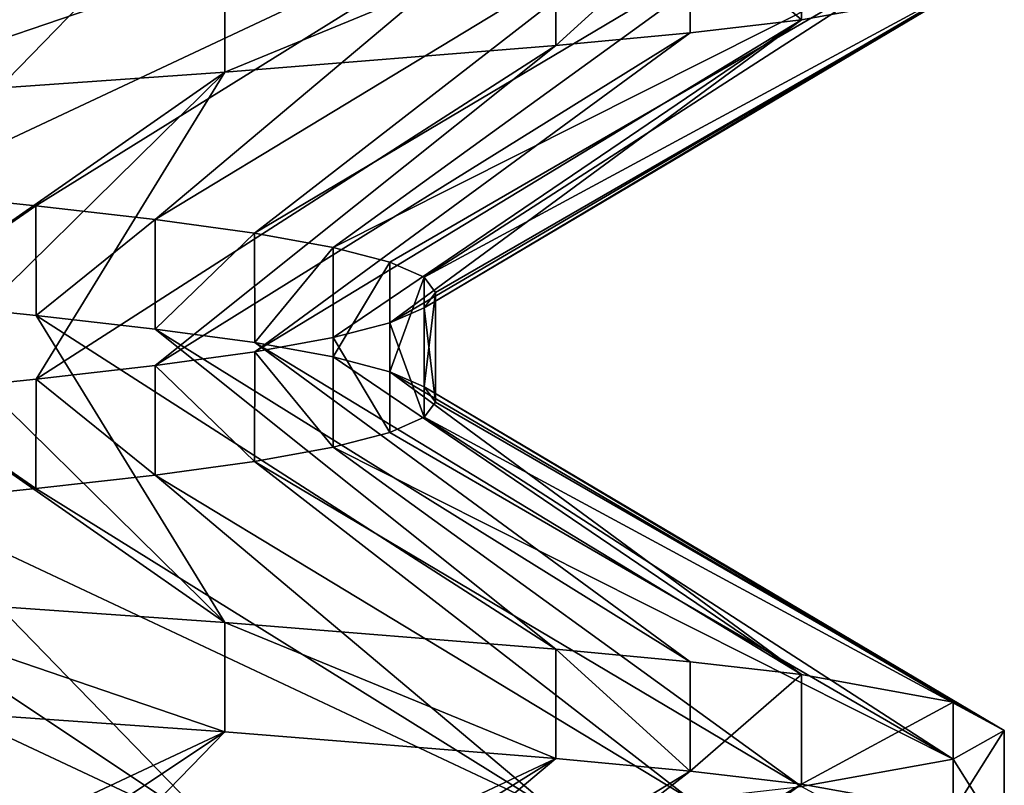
# Model space of a CAD drawing. Header units: inches. Extents: x -4.64 to 4.64, y -1.42 to 0.49.
# Tile 601 of 608: x 4.3099 to 4.345, y 0.3729 to 0.4002. Entities that reach past the tile are written whole.
import ezdxf

# ---------------------------------------------------------------- set-up
doc = ezdxf.new("R2010")
doc.units = ezdxf.units.IN
doc.header["$LTSCALE"] = 65.185185
doc.header["$MEASUREMENT"] = 0
for name, color, linetype in [('110', 7, 'CONTINUOUS'), ('112', 7, 'CONTINUOUS'), ('114', 7, 'CONTINUOUS'), ('264', 7, 'CONTINUOUS'), ('346', 7, 'CONTINUOUS'), ('364', 7, 'CONTINUOUS'), ('366', 7, 'CONTINUOUS'), ('368', 7, 'CONTINUOUS'), ('501', 7, 'CONTINUOUS'), ('92', 7, 'CONTINUOUS')]:
    doc.layers.add(name, color=color, linetype=linetype)

msp = doc.modelspace()

# ---------------------------------------------------------------- linework, layer by layer
at = {"layer": '110', "color": 7, "linetype": 'CONTINUOUS', "true_color": 0x969696}
for points in [[(4.317177, 0.374767, 8.557827), (4.30278, 0.375775, 8.546011), (4.302781, 0.379679, 8.546012), (4.317177, 0.374767, 8.557827)], [(4.317178, 0.378672, 8.557827), (4.317177, 0.374767, 8.557827), (4.302781, 0.379679, 8.546012), (4.317178, 0.378672, 8.557827)], [(4.328989, 0.373812, 8.57222), (4.317177, 0.374767, 8.557827), (4.317178, 0.378672, 8.557827), (4.328989, 0.373812, 8.57222)], [(4.32899, 0.377719, 8.572221), (4.328989, 0.373812, 8.57222), (4.317178, 0.378672, 8.557827), (4.32899, 0.377719, 8.572221)], [(4.333783, 0.373359, 8.580217), (4.328989, 0.373812, 8.57222), (4.32899, 0.377719, 8.572221), (4.333783, 0.373359, 8.580217)], [(4.333783, 0.377266, 8.580218), (4.333783, 0.373359, 8.580217), (4.32899, 0.377719, 8.572221), (4.333783, 0.377266, 8.580218)], [(4.337766, 0.376806, 8.58864), (4.333783, 0.373359, 8.580217), (4.333783, 0.377266, 8.580218), (4.337766, 0.376806, 8.58864)], [(4.337766, 0.3729, 8.58864), (4.333783, 0.373359, 8.580217), (4.337766, 0.376806, 8.58864), (4.337766, 0.3729, 8.58864)], [(4.343174, 0.375827, 8.606463), (4.337766, 0.3729, 8.58864), (4.337766, 0.376806, 8.58864), (4.343174, 0.375827, 8.606463)], [(4.343174, 0.371923, 8.606465), (4.337766, 0.3729, 8.58864), (4.343174, 0.375827, 8.606463), (4.343174, 0.371923, 8.606465)], [(4.345, 0.374813, 8.624999), (4.343174, 0.371923, 8.606465), (4.343174, 0.375827, 8.606463), (4.345, 0.374813, 8.624999)], [(4.345, 0.370906, 8.625001), (4.343174, 0.371923, 8.606465), (4.345, 0.374813, 8.624999), (4.345, 0.370906, 8.625001)], [(4.343174, 0.373795, 8.643535), (4.345, 0.370906, 8.625001), (4.345, 0.374813, 8.624999), (4.343174, 0.373795, 8.643535)], [(4.337766, 0.372819, 8.66136), (4.343174, 0.369892, 8.643537), (4.343174, 0.373795, 8.643535), (4.337766, 0.372819, 8.66136)], [(4.343174, 0.369892, 8.643537), (4.345, 0.370906, 8.625001), (4.343174, 0.373795, 8.643535), (4.343174, 0.369892, 8.643537)]]:
    msp.add_3dface(points, dxfattribs=at)
at = {"layer": '112', "color": 7, "linetype": 'CONTINUOUS', "true_color": 0x969696}
for points in [[(4.317178, 0.378672, 8.557827), (4.302781, 0.379679, 8.546012), (4.299992, 0.390655, 8.569491), (4.317178, 0.378672, 8.557827)], [(4.30552, 0.390129, 8.57502), (4.317178, 0.378672, 8.557827), (4.299992, 0.390655, 8.569491), (4.30552, 0.390129, 8.57502)], [(4.310442, 0.389622, 8.5811), (4.317178, 0.378672, 8.557827), (4.30552, 0.390129, 8.57502), (4.310442, 0.389622, 8.5811)], [(4.32899, 0.377719, 8.572221), (4.317178, 0.378672, 8.557827), (4.310442, 0.389622, 8.5811), (4.32899, 0.377719, 8.572221)], [(4.314697, 0.389135, 8.587653), (4.32899, 0.377719, 8.572221), (4.310442, 0.389622, 8.5811), (4.314697, 0.389135, 8.587653)], [(4.333783, 0.377266, 8.580218), (4.32899, 0.377719, 8.572221), (4.314697, 0.389135, 8.587653), (4.333783, 0.377266, 8.580218)], [(4.318247, 0.388649, 8.594622), (4.333783, 0.377266, 8.580218), (4.314697, 0.389135, 8.587653), (4.318247, 0.388649, 8.594622)], [(4.337766, 0.376806, 8.58864), (4.333783, 0.377266, 8.580218), (4.318247, 0.388649, 8.594622), (4.337766, 0.376806, 8.58864)], [(4.321048, 0.388141, 8.601919), (4.337766, 0.376806, 8.58864), (4.318247, 0.388649, 8.594622), (4.321048, 0.388141, 8.601919)], [(4.323071, 0.387612, 8.609473), (4.337766, 0.376806, 8.58864), (4.321048, 0.388141, 8.601919), (4.323071, 0.387612, 8.609473)], [(4.343174, 0.375827, 8.606463), (4.337766, 0.376806, 8.58864), (4.323071, 0.387612, 8.609473), (4.343174, 0.375827, 8.606463)], [(4.324294, 0.387073, 8.617195), (4.343174, 0.375827, 8.606463), (4.323071, 0.387612, 8.609473), (4.324294, 0.387073, 8.617195)], [(4.345, 0.374813, 8.624999), (4.343174, 0.375827, 8.606463), (4.324294, 0.387073, 8.617195), (4.345, 0.374813, 8.624999)], [(4.324703, 0.386531, 8.625006), (4.345, 0.374813, 8.624999), (4.324294, 0.387073, 8.617195), (4.324703, 0.386531, 8.625006)], [(4.324292, 0.385985, 8.632816), (4.345, 0.374813, 8.624999), (4.324703, 0.386531, 8.625006), (4.324292, 0.385985, 8.632816)], [(4.323069, 0.385447, 8.640538), (4.343174, 0.373795, 8.643535), (4.324292, 0.385985, 8.632816), (4.323069, 0.385447, 8.640538)], [(4.343174, 0.373795, 8.643535), (4.345, 0.374813, 8.624999), (4.324292, 0.385985, 8.632816), (4.343174, 0.373795, 8.643535)], [(4.321044, 0.384921, 8.64809), (4.343174, 0.373795, 8.643535), (4.323069, 0.385447, 8.640538), (4.321044, 0.384921, 8.64809)], [(4.318243, 0.384414, 8.655387), (4.337766, 0.372819, 8.66136), (4.321044, 0.384921, 8.64809), (4.318243, 0.384414, 8.655387)], [(4.337766, 0.372819, 8.66136), (4.343174, 0.373795, 8.643535), (4.321044, 0.384921, 8.64809), (4.337766, 0.372819, 8.66136)], [(4.314693, 0.383927, 8.662354), (4.333783, 0.372359, 8.669783), (4.318243, 0.384414, 8.655387), (4.314693, 0.383927, 8.662354)], [(4.333783, 0.372359, 8.669783), (4.337766, 0.372819, 8.66136), (4.318243, 0.384414, 8.655387), (4.333783, 0.372359, 8.669783)], [(4.310438, 0.383441, 8.668906), (4.328989, 0.371906, 8.67778), (4.314693, 0.383927, 8.662354), (4.310438, 0.383441, 8.668906)], [(4.328989, 0.371906, 8.67778), (4.333783, 0.372359, 8.669783), (4.314693, 0.383927, 8.662354), (4.328989, 0.371906, 8.67778)], [(4.305517, 0.382933, 8.674984), (4.328989, 0.371906, 8.67778), (4.310438, 0.383441, 8.668906), (4.305517, 0.382933, 8.674984)], [(4.299989, 0.382405, 8.680512), (4.317177, 0.370952, 8.692173), (4.305517, 0.382933, 8.674984), (4.299989, 0.382405, 8.680512)], [(4.317177, 0.370952, 8.692173), (4.328989, 0.371906, 8.67778), (4.305517, 0.382933, 8.674984), (4.317177, 0.370952, 8.692173)], [(4.29391, 0.381865, 8.685435), (4.317177, 0.370952, 8.692173), (4.299989, 0.382405, 8.680512), (4.29391, 0.381865, 8.685435)], [(4.30278, 0.369943, 8.703989), (4.317177, 0.370952, 8.692173), (4.29391, 0.381865, 8.685435), (4.30278, 0.369943, 8.703989)]]:
    msp.add_3dface(points, dxfattribs=at)
at = {"layer": '114', "color": 7, "linetype": 'CONTINUOUS', "true_color": 0x969696}
for points in [[(4.30278, 0.407025, 8.546011), (4.317177, 0.406017, 8.557827), (4.29391, 0.395103, 8.564565), (4.30278, 0.407025, 8.546011)], [(4.29391, 0.395103, 8.564565), (4.317177, 0.406017, 8.557827), (4.299989, 0.394564, 8.569488), (4.29391, 0.395103, 8.564565)], [(4.299989, 0.394564, 8.569488), (4.317177, 0.406017, 8.557827), (4.305517, 0.394036, 8.575016), (4.299989, 0.394564, 8.569488)], [(4.317177, 0.406017, 8.557827), (4.328989, 0.405062, 8.57222), (4.305517, 0.394036, 8.575016), (4.317177, 0.406017, 8.557827)], [(4.305517, 0.394036, 8.575016), (4.328989, 0.405062, 8.57222), (4.310438, 0.393528, 8.581094), (4.305517, 0.394036, 8.575016)], [(4.310438, 0.393528, 8.581094), (4.328989, 0.405062, 8.57222), (4.314693, 0.393042, 8.587646), (4.310438, 0.393528, 8.581094)], [(4.328989, 0.405062, 8.57222), (4.333783, 0.404609, 8.580217), (4.314693, 0.393042, 8.587646), (4.328989, 0.405062, 8.57222)], [(4.314693, 0.393042, 8.587646), (4.333783, 0.404609, 8.580217), (4.318243, 0.392555, 8.594613), (4.314693, 0.393042, 8.587646)], [(4.333783, 0.404609, 8.580217), (4.337766, 0.40415, 8.58864), (4.318243, 0.392555, 8.594613), (4.333783, 0.404609, 8.580217)], [(4.318243, 0.392555, 8.594613), (4.337766, 0.40415, 8.58864), (4.321044, 0.392048, 8.60191), (4.318243, 0.392555, 8.594613)], [(4.337766, 0.40415, 8.58864), (4.343174, 0.403173, 8.606465), (4.321044, 0.392048, 8.60191), (4.337766, 0.40415, 8.58864)], [(4.321044, 0.392048, 8.60191), (4.343174, 0.403173, 8.606465), (4.323069, 0.391521, 8.609462), (4.321044, 0.392048, 8.60191)], [(4.323069, 0.391521, 8.609462), (4.343174, 0.403173, 8.606465), (4.324292, 0.390984, 8.617184), (4.323069, 0.391521, 8.609462)], [(4.343174, 0.403173, 8.606465), (4.345, 0.402156, 8.625001), (4.324292, 0.390984, 8.617184), (4.343174, 0.403173, 8.606465)], [(4.324292, 0.390984, 8.617184), (4.345, 0.402156, 8.625001), (4.324703, 0.390438, 8.624994), (4.324292, 0.390984, 8.617184)], [(4.345, 0.402156, 8.625001), (4.343174, 0.401142, 8.643537), (4.324294, 0.389895, 8.632805), (4.345, 0.402156, 8.625001)], [(4.324703, 0.390438, 8.624994), (4.345, 0.402156, 8.625001), (4.324294, 0.389895, 8.632805), (4.324703, 0.390438, 8.624994)], [(4.343174, 0.401142, 8.643537), (4.337766, 0.400163, 8.66136), (4.323071, 0.389356, 8.640527), (4.343174, 0.401142, 8.643537)], [(4.324294, 0.389895, 8.632805), (4.343174, 0.401142, 8.643537), (4.323071, 0.389356, 8.640527), (4.324294, 0.389895, 8.632805)], [(4.337766, 0.400163, 8.66136), (4.333783, 0.399703, 8.669782), (4.318247, 0.38832, 8.655378), (4.337766, 0.400163, 8.66136)], [(4.321048, 0.388828, 8.648081), (4.337766, 0.400163, 8.66136), (4.318247, 0.38832, 8.655378), (4.321048, 0.388828, 8.648081)], [(4.323071, 0.389356, 8.640527), (4.337766, 0.400163, 8.66136), (4.321048, 0.388828, 8.648081), (4.323071, 0.389356, 8.640527)], [(4.333783, 0.399703, 8.669782), (4.32899, 0.399249, 8.677779), (4.314697, 0.387834, 8.662347), (4.333783, 0.399703, 8.669782)], [(4.318247, 0.38832, 8.655378), (4.333783, 0.399703, 8.669782), (4.314697, 0.387834, 8.662347), (4.318247, 0.38832, 8.655378)], [(4.32899, 0.399249, 8.677779), (4.317178, 0.398296, 8.692173), (4.310442, 0.387347, 8.6689), (4.32899, 0.399249, 8.677779)], [(4.314697, 0.387834, 8.662347), (4.32899, 0.399249, 8.677779), (4.310442, 0.387347, 8.6689), (4.314697, 0.387834, 8.662347)], [(4.317178, 0.398296, 8.692173), (4.302781, 0.39729, 8.703988), (4.299992, 0.386313, 8.680509), (4.317178, 0.398296, 8.692173)], [(4.30552, 0.38684, 8.67498), (4.317178, 0.398296, 8.692173), (4.299992, 0.386313, 8.680509), (4.30552, 0.38684, 8.67498)], [(4.310442, 0.387347, 8.6689), (4.317178, 0.398296, 8.692173), (4.30552, 0.38684, 8.67498), (4.310442, 0.387347, 8.6689)], [(4.30278, 0.375775, 8.546011), (4.317177, 0.374767, 8.557827), (4.29391, 0.363853, 8.564565), (4.30278, 0.375775, 8.546011)], [(4.29391, 0.363853, 8.564565), (4.317177, 0.374767, 8.557827), (4.299989, 0.363314, 8.569488), (4.29391, 0.363853, 8.564565)], [(4.299989, 0.363314, 8.569488), (4.317177, 0.374767, 8.557827), (4.305517, 0.362786, 8.575016), (4.299989, 0.363314, 8.569488)], [(4.317177, 0.374767, 8.557827), (4.328989, 0.373812, 8.57222), (4.305517, 0.362786, 8.575016), (4.317177, 0.374767, 8.557827)], [(4.305517, 0.362786, 8.575016), (4.328989, 0.373812, 8.57222), (4.310438, 0.362278, 8.581094), (4.305517, 0.362786, 8.575016)], [(4.310438, 0.362278, 8.581094), (4.328989, 0.373812, 8.57222), (4.314693, 0.361792, 8.587646), (4.310438, 0.362278, 8.581094)], [(4.328989, 0.373812, 8.57222), (4.333783, 0.373359, 8.580217), (4.314693, 0.361792, 8.587646), (4.328989, 0.373812, 8.57222)], [(4.314693, 0.361792, 8.587646), (4.333783, 0.373359, 8.580217), (4.318243, 0.361305, 8.594613), (4.314693, 0.361792, 8.587646)], [(4.333783, 0.373359, 8.580217), (4.337766, 0.3729, 8.58864), (4.318243, 0.361305, 8.594613), (4.333783, 0.373359, 8.580217)], [(4.318243, 0.361305, 8.594613), (4.337766, 0.3729, 8.58864), (4.321044, 0.360798, 8.60191), (4.318243, 0.361305, 8.594613)], [(4.337766, 0.3729, 8.58864), (4.343174, 0.371923, 8.606465), (4.321044, 0.360798, 8.60191), (4.337766, 0.3729, 8.58864)]]:
    msp.add_3dface(points, dxfattribs=at)
at = {"layer": '264', "color": 7, "linetype": 'CONTINUOUS', "true_color": 0x969696}
for points in [[(4.30552, 0.390129, 8.57502), (4.305517, 0.394036, 8.575016), (4.310438, 0.393528, 8.581094), (4.30552, 0.390129, 8.57502)], [(4.310442, 0.389622, 8.5811), (4.30552, 0.390129, 8.57502), (4.310438, 0.393528, 8.581094), (4.310442, 0.389622, 8.5811)], [(4.310442, 0.389622, 8.5811), (4.310438, 0.393528, 8.581094), (4.314693, 0.393042, 8.587646), (4.310442, 0.389622, 8.5811)], [(4.314697, 0.389135, 8.587653), (4.310442, 0.389622, 8.5811), (4.314693, 0.393042, 8.587646), (4.314697, 0.389135, 8.587653)], [(4.314697, 0.389135, 8.587653), (4.314693, 0.393042, 8.587646), (4.318243, 0.392555, 8.594613), (4.314697, 0.389135, 8.587653)], [(4.318247, 0.388649, 8.594622), (4.314697, 0.389135, 8.587653), (4.318243, 0.392555, 8.594613), (4.318247, 0.388649, 8.594622)], [(4.318247, 0.388649, 8.594622), (4.318243, 0.392555, 8.594613), (4.321044, 0.392048, 8.60191), (4.318247, 0.388649, 8.594622)], [(4.321048, 0.388141, 8.601919), (4.318247, 0.388649, 8.594622), (4.321044, 0.392048, 8.60191), (4.321048, 0.388141, 8.601919)], [(4.321048, 0.388141, 8.601919), (4.321044, 0.392048, 8.60191), (4.323069, 0.391521, 8.609462), (4.321048, 0.388141, 8.601919)], [(4.323071, 0.387612, 8.609473), (4.321048, 0.388141, 8.601919), (4.323069, 0.391521, 8.609462), (4.323071, 0.387612, 8.609473)], [(4.323071, 0.387612, 8.609473), (4.323069, 0.391521, 8.609462), (4.324292, 0.390984, 8.617184), (4.323071, 0.387612, 8.609473)], [(4.324294, 0.387073, 8.617195), (4.323071, 0.387612, 8.609473), (4.324292, 0.390984, 8.617184), (4.324294, 0.387073, 8.617195)], [(4.324294, 0.387073, 8.617195), (4.324292, 0.390984, 8.617184), (4.324703, 0.390438, 8.624994), (4.324294, 0.387073, 8.617195)], [(4.324703, 0.386531, 8.625006), (4.324294, 0.387073, 8.617195), (4.324703, 0.390438, 8.624994), (4.324703, 0.386531, 8.625006)], [(4.324703, 0.386531, 8.625006), (4.324703, 0.390438, 8.624994), (4.324294, 0.389895, 8.632805), (4.324703, 0.386531, 8.625006)], [(4.324292, 0.385985, 8.632816), (4.324294, 0.389895, 8.632805), (4.323071, 0.389356, 8.640527), (4.324292, 0.385985, 8.632816)], [(4.324292, 0.385985, 8.632816), (4.324703, 0.386531, 8.625006), (4.324294, 0.389895, 8.632805), (4.324292, 0.385985, 8.632816)], [(4.323069, 0.385447, 8.640538), (4.323071, 0.389356, 8.640527), (4.321048, 0.388828, 8.648081), (4.323069, 0.385447, 8.640538)], [(4.323069, 0.385447, 8.640538), (4.324292, 0.385985, 8.632816), (4.323071, 0.389356, 8.640527), (4.323069, 0.385447, 8.640538)], [(4.321044, 0.384921, 8.64809), (4.321048, 0.388828, 8.648081), (4.318247, 0.38832, 8.655378), (4.321044, 0.384921, 8.64809)], [(4.321044, 0.384921, 8.64809), (4.323069, 0.385447, 8.640538), (4.321048, 0.388828, 8.648081), (4.321044, 0.384921, 8.64809)], [(4.318243, 0.384414, 8.655387), (4.318247, 0.38832, 8.655378), (4.314697, 0.387834, 8.662347), (4.318243, 0.384414, 8.655387)], [(4.318243, 0.384414, 8.655387), (4.321044, 0.384921, 8.64809), (4.318247, 0.38832, 8.655378), (4.318243, 0.384414, 8.655387)], [(4.314693, 0.383927, 8.662354), (4.314697, 0.387834, 8.662347), (4.310442, 0.387347, 8.6689), (4.314693, 0.383927, 8.662354)], [(4.314693, 0.383927, 8.662354), (4.318243, 0.384414, 8.655387), (4.314697, 0.387834, 8.662347), (4.314693, 0.383927, 8.662354)], [(4.310438, 0.383441, 8.668906), (4.310442, 0.387347, 8.6689), (4.30552, 0.38684, 8.67498), (4.310438, 0.383441, 8.668906)], [(4.310438, 0.383441, 8.668906), (4.314693, 0.383927, 8.662354), (4.310442, 0.387347, 8.6689), (4.310438, 0.383441, 8.668906)], [(4.305517, 0.382933, 8.674984), (4.310438, 0.383441, 8.668906), (4.30552, 0.38684, 8.67498), (4.305517, 0.382933, 8.674984)]]:
    msp.add_3dface(points, dxfattribs=at)
at = {"layer": '346', "color": 7, "linetype": 'CONTINUOUS', "true_color": 0x969696}
for points in [[(4.333783, 0.403609, -8.580217), (4.337766, 0.400163, -8.58864), (4.337766, 0.404069, -8.58864), (4.333783, 0.403609, -8.580217)], [(4.337766, 0.400163, -8.58864), (4.343174, 0.401142, -8.606463), (4.337766, 0.404069, -8.58864), (4.337766, 0.400163, -8.58864)], [(4.328989, 0.403156, -8.57222), (4.32899, 0.399249, -8.572221), (4.333783, 0.403609, -8.580217), (4.328989, 0.403156, -8.57222)], [(4.32899, 0.399249, -8.572221), (4.333783, 0.399703, -8.580218), (4.333783, 0.403609, -8.580217), (4.32899, 0.399249, -8.572221)], [(4.333783, 0.399703, -8.580218), (4.337766, 0.400163, -8.58864), (4.333783, 0.403609, -8.580217), (4.333783, 0.399703, -8.580218)], [(4.317177, 0.402202, -8.557827), (4.317178, 0.398296, -8.557827), (4.328989, 0.403156, -8.57222), (4.317177, 0.402202, -8.557827)], [(4.317178, 0.398296, -8.557827), (4.32899, 0.399249, -8.572221), (4.328989, 0.403156, -8.57222), (4.317178, 0.398296, -8.557827)], [(4.30278, 0.401193, -8.546011), (4.302781, 0.39729, -8.546012), (4.317177, 0.402202, -8.557827), (4.30278, 0.401193, -8.546011)], [(4.302781, 0.39729, -8.546012), (4.317178, 0.398296, -8.557827), (4.317177, 0.402202, -8.557827), (4.302781, 0.39729, -8.546012)]]:
    msp.add_3dface(points, dxfattribs=at)
at = {"layer": '364', "color": 7, "linetype": 'CONTINUOUS', "true_color": 0x969696}
for points in [[(4.317177, 0.374767, -8.692173), (4.30278, 0.375775, -8.703989), (4.302781, 0.379679, -8.703988), (4.317177, 0.374767, -8.692173)], [(4.317178, 0.378672, -8.692173), (4.317177, 0.374767, -8.692173), (4.302781, 0.379679, -8.703988), (4.317178, 0.378672, -8.692173)], [(4.328989, 0.373812, -8.67778), (4.317177, 0.374767, -8.692173), (4.317178, 0.378672, -8.692173), (4.328989, 0.373812, -8.67778)], [(4.32899, 0.377719, -8.677779), (4.328989, 0.373812, -8.67778), (4.317178, 0.378672, -8.692173), (4.32899, 0.377719, -8.677779)], [(4.333783, 0.373359, -8.669783), (4.328989, 0.373812, -8.67778), (4.32899, 0.377719, -8.677779), (4.333783, 0.373359, -8.669783)], [(4.333783, 0.377266, -8.669782), (4.333783, 0.373359, -8.669783), (4.32899, 0.377719, -8.677779), (4.333783, 0.377266, -8.669782)], [(4.337766, 0.376806, -8.66136), (4.333783, 0.373359, -8.669783), (4.333783, 0.377266, -8.669782), (4.337766, 0.376806, -8.66136)], [(4.337766, 0.3729, -8.66136), (4.333783, 0.373359, -8.669783), (4.337766, 0.376806, -8.66136), (4.337766, 0.3729, -8.66136)], [(4.343174, 0.375827, -8.643537), (4.337766, 0.3729, -8.66136), (4.337766, 0.376806, -8.66136), (4.343174, 0.375827, -8.643537)], [(4.343174, 0.371923, -8.643535), (4.337766, 0.3729, -8.66136), (4.343174, 0.375827, -8.643537), (4.343174, 0.371923, -8.643535)], [(4.345, 0.374813, -8.625001), (4.343174, 0.371923, -8.643535), (4.343174, 0.375827, -8.643537), (4.345, 0.374813, -8.625001)], [(4.345, 0.370906, -8.624999), (4.343174, 0.371923, -8.643535), (4.345, 0.374813, -8.625001), (4.345, 0.370906, -8.624999)], [(4.343174, 0.373795, -8.606465), (4.345, 0.370906, -8.624999), (4.345, 0.374813, -8.625001), (4.343174, 0.373795, -8.606465)], [(4.337766, 0.372819, -8.58864), (4.343174, 0.369892, -8.606463), (4.343174, 0.373795, -8.606465), (4.337766, 0.372819, -8.58864)], [(4.343174, 0.369892, -8.606463), (4.345, 0.370906, -8.624999), (4.343174, 0.373795, -8.606465), (4.343174, 0.369892, -8.606463)]]:
    msp.add_3dface(points, dxfattribs=at)
at = {"layer": '366', "color": 7, "linetype": 'CONTINUOUS', "true_color": 0x969696}
for points in [[(4.317178, 0.378672, -8.692173), (4.302781, 0.379679, -8.703988), (4.299992, 0.390655, -8.680509), (4.317178, 0.378672, -8.692173)], [(4.30552, 0.390129, -8.67498), (4.317178, 0.378672, -8.692173), (4.299992, 0.390655, -8.680509), (4.30552, 0.390129, -8.67498)], [(4.310442, 0.389622, -8.6689), (4.317178, 0.378672, -8.692173), (4.30552, 0.390129, -8.67498), (4.310442, 0.389622, -8.6689)], [(4.32899, 0.377719, -8.677779), (4.317178, 0.378672, -8.692173), (4.310442, 0.389622, -8.6689), (4.32899, 0.377719, -8.677779)], [(4.314697, 0.389135, -8.662347), (4.32899, 0.377719, -8.677779), (4.310442, 0.389622, -8.6689), (4.314697, 0.389135, -8.662347)], [(4.333783, 0.377266, -8.669782), (4.32899, 0.377719, -8.677779), (4.314697, 0.389135, -8.662347), (4.333783, 0.377266, -8.669782)], [(4.318247, 0.388649, -8.655378), (4.333783, 0.377266, -8.669782), (4.314697, 0.389135, -8.662347), (4.318247, 0.388649, -8.655378)], [(4.337766, 0.376806, -8.66136), (4.333783, 0.377266, -8.669782), (4.318247, 0.388649, -8.655378), (4.337766, 0.376806, -8.66136)], [(4.321048, 0.388141, -8.648081), (4.337766, 0.376806, -8.66136), (4.318247, 0.388649, -8.655378), (4.321048, 0.388141, -8.648081)], [(4.323071, 0.387612, -8.640527), (4.337766, 0.376806, -8.66136), (4.321048, 0.388141, -8.648081), (4.323071, 0.387612, -8.640527)], [(4.343174, 0.375827, -8.643537), (4.337766, 0.376806, -8.66136), (4.323071, 0.387612, -8.640527), (4.343174, 0.375827, -8.643537)], [(4.324294, 0.387073, -8.632805), (4.343174, 0.375827, -8.643537), (4.323071, 0.387612, -8.640527), (4.324294, 0.387073, -8.632805)], [(4.345, 0.374813, -8.625001), (4.343174, 0.375827, -8.643537), (4.324294, 0.387073, -8.632805), (4.345, 0.374813, -8.625001)], [(4.324703, 0.386531, -8.624994), (4.345, 0.374813, -8.625001), (4.324294, 0.387073, -8.632805), (4.324703, 0.386531, -8.624994)], [(4.324292, 0.385985, -8.617184), (4.345, 0.374813, -8.625001), (4.324703, 0.386531, -8.624994), (4.324292, 0.385985, -8.617184)], [(4.323069, 0.385447, -8.609462), (4.343174, 0.373795, -8.606465), (4.324292, 0.385985, -8.617184), (4.323069, 0.385447, -8.609462)], [(4.343174, 0.373795, -8.606465), (4.345, 0.374813, -8.625001), (4.324292, 0.385985, -8.617184), (4.343174, 0.373795, -8.606465)], [(4.321044, 0.384921, -8.60191), (4.343174, 0.373795, -8.606465), (4.323069, 0.385447, -8.609462), (4.321044, 0.384921, -8.60191)], [(4.318243, 0.384414, -8.594613), (4.337766, 0.372819, -8.58864), (4.321044, 0.384921, -8.60191), (4.318243, 0.384414, -8.594613)], [(4.337766, 0.372819, -8.58864), (4.343174, 0.373795, -8.606465), (4.321044, 0.384921, -8.60191), (4.337766, 0.372819, -8.58864)], [(4.314693, 0.383927, -8.587646), (4.333783, 0.372359, -8.580217), (4.318243, 0.384414, -8.594613), (4.314693, 0.383927, -8.587646)], [(4.333783, 0.372359, -8.580217), (4.337766, 0.372819, -8.58864), (4.318243, 0.384414, -8.594613), (4.333783, 0.372359, -8.580217)], [(4.310438, 0.383441, -8.581094), (4.328989, 0.371906, -8.57222), (4.314693, 0.383927, -8.587646), (4.310438, 0.383441, -8.581094)], [(4.328989, 0.371906, -8.57222), (4.333783, 0.372359, -8.580217), (4.314693, 0.383927, -8.587646), (4.328989, 0.371906, -8.57222)], [(4.305517, 0.382933, -8.575016), (4.328989, 0.371906, -8.57222), (4.310438, 0.383441, -8.581094), (4.305517, 0.382933, -8.575016)], [(4.299989, 0.382405, -8.569488), (4.317177, 0.370952, -8.557827), (4.305517, 0.382933, -8.575016), (4.299989, 0.382405, -8.569488)], [(4.317177, 0.370952, -8.557827), (4.328989, 0.371906, -8.57222), (4.305517, 0.382933, -8.575016), (4.317177, 0.370952, -8.557827)], [(4.29391, 0.381865, -8.564565), (4.317177, 0.370952, -8.557827), (4.299989, 0.382405, -8.569488), (4.29391, 0.381865, -8.564565)], [(4.30278, 0.369943, -8.546011), (4.317177, 0.370952, -8.557827), (4.29391, 0.381865, -8.564565), (4.30278, 0.369943, -8.546011)]]:
    msp.add_3dface(points, dxfattribs=at)
at = {"layer": '368', "color": 7, "linetype": 'CONTINUOUS', "true_color": 0x969696}
for points in [[(4.30278, 0.407025, -8.703989), (4.317177, 0.406017, -8.692173), (4.29391, 0.395103, -8.685435), (4.30278, 0.407025, -8.703989)], [(4.29391, 0.395103, -8.685435), (4.317177, 0.406017, -8.692173), (4.299989, 0.394564, -8.680512), (4.29391, 0.395103, -8.685435)], [(4.299989, 0.394564, -8.680512), (4.317177, 0.406017, -8.692173), (4.305517, 0.394036, -8.674984), (4.299989, 0.394564, -8.680512)], [(4.317177, 0.406017, -8.692173), (4.328989, 0.405062, -8.67778), (4.305517, 0.394036, -8.674984), (4.317177, 0.406017, -8.692173)], [(4.305517, 0.394036, -8.674984), (4.328989, 0.405062, -8.67778), (4.310438, 0.393528, -8.668906), (4.305517, 0.394036, -8.674984)], [(4.310438, 0.393528, -8.668906), (4.328989, 0.405062, -8.67778), (4.314693, 0.393042, -8.662354), (4.310438, 0.393528, -8.668906)], [(4.328989, 0.405062, -8.67778), (4.333783, 0.404609, -8.669783), (4.314693, 0.393042, -8.662354), (4.328989, 0.405062, -8.67778)], [(4.314693, 0.393042, -8.662354), (4.333783, 0.404609, -8.669783), (4.318243, 0.392555, -8.655387), (4.314693, 0.393042, -8.662354)], [(4.333783, 0.404609, -8.669783), (4.337766, 0.40415, -8.66136), (4.318243, 0.392555, -8.655387), (4.333783, 0.404609, -8.669783)], [(4.318243, 0.392555, -8.655387), (4.337766, 0.40415, -8.66136), (4.321044, 0.392048, -8.64809), (4.318243, 0.392555, -8.655387)], [(4.337766, 0.40415, -8.66136), (4.343174, 0.403173, -8.643535), (4.321044, 0.392048, -8.64809), (4.337766, 0.40415, -8.66136)], [(4.321044, 0.392048, -8.64809), (4.343174, 0.403173, -8.643535), (4.323069, 0.391521, -8.640538), (4.321044, 0.392048, -8.64809)], [(4.323069, 0.391521, -8.640538), (4.343174, 0.403173, -8.643535), (4.324292, 0.390984, -8.632816), (4.323069, 0.391521, -8.640538)], [(4.343174, 0.403173, -8.643535), (4.345, 0.402156, -8.624999), (4.324292, 0.390984, -8.632816), (4.343174, 0.403173, -8.643535)], [(4.324292, 0.390984, -8.632816), (4.345, 0.402156, -8.624999), (4.324703, 0.390438, -8.625006), (4.324292, 0.390984, -8.632816)], [(4.345, 0.402156, -8.624999), (4.343174, 0.401142, -8.606463), (4.324294, 0.389895, -8.617195), (4.345, 0.402156, -8.624999)], [(4.324703, 0.390438, -8.625006), (4.345, 0.402156, -8.624999), (4.324294, 0.389895, -8.617195), (4.324703, 0.390438, -8.625006)], [(4.343174, 0.401142, -8.606463), (4.337766, 0.400163, -8.58864), (4.323071, 0.389356, -8.609473), (4.343174, 0.401142, -8.606463)], [(4.324294, 0.389895, -8.617195), (4.343174, 0.401142, -8.606463), (4.323071, 0.389356, -8.609473), (4.324294, 0.389895, -8.617195)], [(4.337766, 0.400163, -8.58864), (4.333783, 0.399703, -8.580218), (4.318247, 0.38832, -8.594622), (4.337766, 0.400163, -8.58864)], [(4.321048, 0.388828, -8.601919), (4.337766, 0.400163, -8.58864), (4.318247, 0.38832, -8.594622), (4.321048, 0.388828, -8.601919)], [(4.323071, 0.389356, -8.609473), (4.337766, 0.400163, -8.58864), (4.321048, 0.388828, -8.601919), (4.323071, 0.389356, -8.609473)], [(4.333783, 0.399703, -8.580218), (4.32899, 0.399249, -8.572221), (4.314697, 0.387834, -8.587653), (4.333783, 0.399703, -8.580218)], [(4.318247, 0.38832, -8.594622), (4.333783, 0.399703, -8.580218), (4.314697, 0.387834, -8.587653), (4.318247, 0.38832, -8.594622)], [(4.32899, 0.399249, -8.572221), (4.317178, 0.398296, -8.557827), (4.310442, 0.387347, -8.5811), (4.32899, 0.399249, -8.572221)], [(4.314697, 0.387834, -8.587653), (4.32899, 0.399249, -8.572221), (4.310442, 0.387347, -8.5811), (4.314697, 0.387834, -8.587653)], [(4.317178, 0.398296, -8.557827), (4.302781, 0.39729, -8.546012), (4.299992, 0.386313, -8.569491), (4.317178, 0.398296, -8.557827)], [(4.30552, 0.38684, -8.57502), (4.317178, 0.398296, -8.557827), (4.299992, 0.386313, -8.569491), (4.30552, 0.38684, -8.57502)], [(4.310442, 0.387347, -8.5811), (4.317178, 0.398296, -8.557827), (4.30552, 0.38684, -8.57502), (4.310442, 0.387347, -8.5811)], [(4.30278, 0.375775, -8.703989), (4.317177, 0.374767, -8.692173), (4.29391, 0.363853, -8.685435), (4.30278, 0.375775, -8.703989)], [(4.29391, 0.363853, -8.685435), (4.317177, 0.374767, -8.692173), (4.299989, 0.363314, -8.680512), (4.29391, 0.363853, -8.685435)], [(4.299989, 0.363314, -8.680512), (4.317177, 0.374767, -8.692173), (4.305517, 0.362786, -8.674984), (4.299989, 0.363314, -8.680512)], [(4.317177, 0.374767, -8.692173), (4.328989, 0.373812, -8.67778), (4.305517, 0.362786, -8.674984), (4.317177, 0.374767, -8.692173)], [(4.305517, 0.362786, -8.674984), (4.328989, 0.373812, -8.67778), (4.310438, 0.362278, -8.668906), (4.305517, 0.362786, -8.674984)], [(4.310438, 0.362278, -8.668906), (4.328989, 0.373812, -8.67778), (4.314693, 0.361792, -8.662354), (4.310438, 0.362278, -8.668906)], [(4.328989, 0.373812, -8.67778), (4.333783, 0.373359, -8.669783), (4.314693, 0.361792, -8.662354), (4.328989, 0.373812, -8.67778)], [(4.314693, 0.361792, -8.662354), (4.333783, 0.373359, -8.669783), (4.318243, 0.361305, -8.655387), (4.314693, 0.361792, -8.662354)], [(4.333783, 0.373359, -8.669783), (4.337766, 0.3729, -8.66136), (4.318243, 0.361305, -8.655387), (4.333783, 0.373359, -8.669783)], [(4.318243, 0.361305, -8.655387), (4.337766, 0.3729, -8.66136), (4.321044, 0.360798, -8.64809), (4.318243, 0.361305, -8.655387)], [(4.337766, 0.3729, -8.66136), (4.343174, 0.371923, -8.643535), (4.321044, 0.360798, -8.64809), (4.337766, 0.3729, -8.66136)]]:
    msp.add_3dface(points, dxfattribs=at)
at = {"layer": '501', "color": 7, "linetype": 'CONTINUOUS', "true_color": 0x969696}
for points in [[(4.30552, 0.390129, -8.67498), (4.305517, 0.394036, -8.674984), (4.310438, 0.393528, -8.668906), (4.30552, 0.390129, -8.67498)], [(4.310442, 0.389622, -8.6689), (4.30552, 0.390129, -8.67498), (4.310438, 0.393528, -8.668906), (4.310442, 0.389622, -8.6689)], [(4.310442, 0.389622, -8.6689), (4.310438, 0.393528, -8.668906), (4.314693, 0.393042, -8.662354), (4.310442, 0.389622, -8.6689)], [(4.314697, 0.389135, -8.662347), (4.310442, 0.389622, -8.6689), (4.314693, 0.393042, -8.662354), (4.314697, 0.389135, -8.662347)], [(4.314697, 0.389135, -8.662347), (4.314693, 0.393042, -8.662354), (4.318243, 0.392555, -8.655387), (4.314697, 0.389135, -8.662347)], [(4.318247, 0.388649, -8.655378), (4.314697, 0.389135, -8.662347), (4.318243, 0.392555, -8.655387), (4.318247, 0.388649, -8.655378)], [(4.318247, 0.388649, -8.655378), (4.318243, 0.392555, -8.655387), (4.321044, 0.392048, -8.64809), (4.318247, 0.388649, -8.655378)], [(4.321048, 0.388141, -8.648081), (4.318247, 0.388649, -8.655378), (4.321044, 0.392048, -8.64809), (4.321048, 0.388141, -8.648081)], [(4.321048, 0.388141, -8.648081), (4.321044, 0.392048, -8.64809), (4.323069, 0.391521, -8.640538), (4.321048, 0.388141, -8.648081)], [(4.323071, 0.387612, -8.640527), (4.321048, 0.388141, -8.648081), (4.323069, 0.391521, -8.640538), (4.323071, 0.387612, -8.640527)], [(4.323071, 0.387612, -8.640527), (4.323069, 0.391521, -8.640538), (4.324292, 0.390984, -8.632816), (4.323071, 0.387612, -8.640527)], [(4.324294, 0.387073, -8.632805), (4.323071, 0.387612, -8.640527), (4.324292, 0.390984, -8.632816), (4.324294, 0.387073, -8.632805)], [(4.324294, 0.387073, -8.632805), (4.324292, 0.390984, -8.632816), (4.324703, 0.390438, -8.625006), (4.324294, 0.387073, -8.632805)], [(4.324703, 0.386531, -8.624994), (4.324294, 0.387073, -8.632805), (4.324703, 0.390438, -8.625006), (4.324703, 0.386531, -8.624994)], [(4.324703, 0.386531, -8.624994), (4.324703, 0.390438, -8.625006), (4.324294, 0.389895, -8.617195), (4.324703, 0.386531, -8.624994)], [(4.324292, 0.385985, -8.617184), (4.324294, 0.389895, -8.617195), (4.323071, 0.389356, -8.609473), (4.324292, 0.385985, -8.617184)], [(4.324292, 0.385985, -8.617184), (4.324703, 0.386531, -8.624994), (4.324294, 0.389895, -8.617195), (4.324292, 0.385985, -8.617184)], [(4.323069, 0.385447, -8.609462), (4.323071, 0.389356, -8.609473), (4.321048, 0.388828, -8.601919), (4.323069, 0.385447, -8.609462)], [(4.323069, 0.385447, -8.609462), (4.324292, 0.385985, -8.617184), (4.323071, 0.389356, -8.609473), (4.323069, 0.385447, -8.609462)], [(4.321044, 0.384921, -8.60191), (4.321048, 0.388828, -8.601919), (4.318247, 0.38832, -8.594622), (4.321044, 0.384921, -8.60191)], [(4.321044, 0.384921, -8.60191), (4.323069, 0.385447, -8.609462), (4.321048, 0.388828, -8.601919), (4.321044, 0.384921, -8.60191)], [(4.318243, 0.384414, -8.594613), (4.318247, 0.38832, -8.594622), (4.314697, 0.387834, -8.587653), (4.318243, 0.384414, -8.594613)], [(4.318243, 0.384414, -8.594613), (4.321044, 0.384921, -8.60191), (4.318247, 0.38832, -8.594622), (4.318243, 0.384414, -8.594613)], [(4.314693, 0.383927, -8.587646), (4.314697, 0.387834, -8.587653), (4.310442, 0.387347, -8.5811), (4.314693, 0.383927, -8.587646)], [(4.314693, 0.383927, -8.587646), (4.318243, 0.384414, -8.594613), (4.314697, 0.387834, -8.587653), (4.314693, 0.383927, -8.587646)], [(4.310438, 0.383441, -8.581094), (4.310442, 0.387347, -8.5811), (4.30552, 0.38684, -8.57502), (4.310438, 0.383441, -8.581094)], [(4.310438, 0.383441, -8.581094), (4.314693, 0.383927, -8.587646), (4.310442, 0.387347, -8.5811), (4.310438, 0.383441, -8.581094)], [(4.305517, 0.382933, -8.575016), (4.310438, 0.383441, -8.581094), (4.30552, 0.38684, -8.57502), (4.305517, 0.382933, -8.575016)]]:
    msp.add_3dface(points, dxfattribs=at)
at = {"layer": '92', "color": 7, "linetype": 'CONTINUOUS', "true_color": 0x969696}
for points in [[(4.333783, 0.403609, 8.669783), (4.337766, 0.400163, 8.66136), (4.337766, 0.404069, 8.66136), (4.333783, 0.403609, 8.669783)], [(4.337766, 0.400163, 8.66136), (4.343174, 0.401142, 8.643537), (4.337766, 0.404069, 8.66136), (4.337766, 0.400163, 8.66136)], [(4.328989, 0.403156, 8.67778), (4.32899, 0.399249, 8.677779), (4.333783, 0.403609, 8.669783), (4.328989, 0.403156, 8.67778)], [(4.32899, 0.399249, 8.677779), (4.333783, 0.399703, 8.669782), (4.333783, 0.403609, 8.669783), (4.32899, 0.399249, 8.677779)], [(4.333783, 0.399703, 8.669782), (4.337766, 0.400163, 8.66136), (4.333783, 0.403609, 8.669783), (4.333783, 0.399703, 8.669782)], [(4.317177, 0.402202, 8.692173), (4.317178, 0.398296, 8.692173), (4.328989, 0.403156, 8.67778), (4.317177, 0.402202, 8.692173)], [(4.317178, 0.398296, 8.692173), (4.32899, 0.399249, 8.677779), (4.328989, 0.403156, 8.67778), (4.317178, 0.398296, 8.692173)], [(4.30278, 0.401193, 8.703989), (4.302781, 0.39729, 8.703988), (4.317177, 0.402202, 8.692173), (4.30278, 0.401193, 8.703989)], [(4.302781, 0.39729, 8.703988), (4.317178, 0.398296, 8.692173), (4.317177, 0.402202, 8.692173), (4.302781, 0.39729, 8.703988)]]:
    msp.add_3dface(points, dxfattribs=at)

doc.saveas('drawing.dxf')
